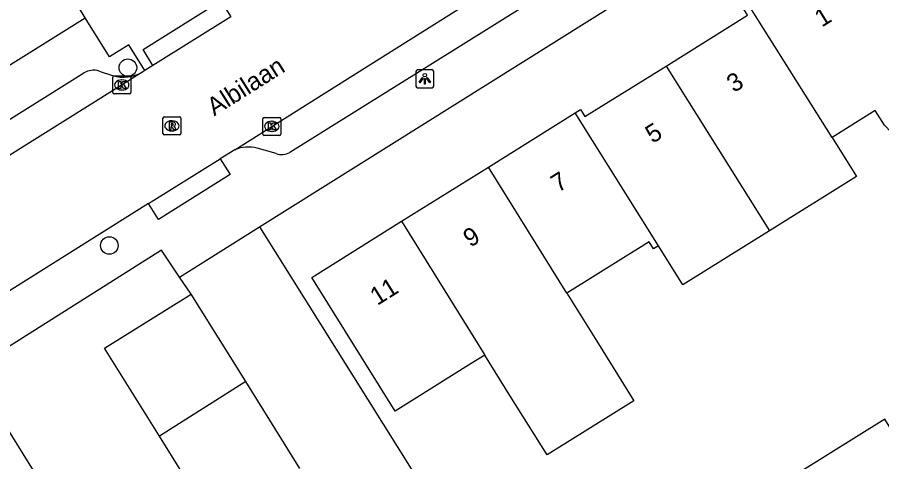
# Model space of a CAD drawing. Extents: x 157767 to 159171, y 387842 to 389425.
# Drawn here: x 158542.45 to 158590.59, y 388175.65 to 388200.37 of the extents above; entities that cross this region are included whole.
import ezdxf

# ---------------------------------------------------------------- set-up
doc = ezdxf.new("R2010")
doc.units = 0
for name, color, linetype in [('IMGEO_Boom', 7, 'Continuous'), ('IMGEO_Kolk', 7, 'Continuous'), ('IMGEO_Lichtpunt', 7, 'Continuous'), ('IMGEO_Openbare_ruimte_label', 7, 'Continuous'), ('IMGEO_Pand', 7, 'Continuous'), ('IMGEO_Pand_nummerreeks', 7, 'Continuous'), ('IMGEO_Rijbaan_lokaal_open', 7, 'Continuous'), ('IMGEO_Rioolput', 7, 'Continuous'), ('IMGEO_Voetpad_open', 7, 'Continuous')]:
    doc.layers.add(name, color=color, linetype=linetype)

msp = doc.modelspace()

# ---------------------------------------------------------------- linework, layer by layer
at = {"layer": 'IMGEO_Boom'}
for centre in [(158548.608, 388197.565), (158547.577, 388187.671)]:
    msp.add_circle(centre, 0.489, dxfattribs=at)
at = {"layer": 'IMGEO_Kolk'}
for p, q in [((158547.765, 388196.176), (158547.765, 388197.028)), ((158547.84, 388197.102), (158548.692, 388197.102)), ((158548.766, 388197.028), (158548.766, 388196.176)), ((158548.253, 388196.882), (158548.278, 388196.882)), ((158548.692, 388196.102), (158547.84, 388196.102)), ((158548.276, 388196.322), (158548.251, 388196.322)), ((158556.125, 388193.874), (158556.125, 388194.726)), ((158556.2, 388194.8), (158557.052, 388194.8)), ((158556.613, 388194.58), (158556.638, 388194.58)), ((158557.126, 388194.726), (158557.126, 388193.874)), ((158557.052, 388193.8), (158556.2, 388193.8)), ((158556.636, 388194.02), (158556.611, 388194.02))]:
    msp.add_line(p, q, dxfattribs=at)
for points in [[(158547.765, 388196.176), (158547.765, 388197.028)], [(158547.84, 388197.102), (158548.692, 388197.102)], [(158548.766, 388197.028), (158548.766, 388196.176)], [(158548.086, 388196.802), (158548.209, 388196.802), (158548.209, 388196.651), (158548.339, 388196.802), (158548.503, 388196.802), (158548.357, 388196.651), (158548.51, 388196.402), (158548.358, 388196.402), (158548.273, 388196.566), (158548.209, 388196.499), (158548.209, 388196.402), (158548.086, 388196.402), (158548.086, 388196.802)], [(158548.692, 388196.102), (158547.84, 388196.102)], [(158556.125, 388193.874), (158556.125, 388194.726)], [(158556.2, 388194.8), (158557.052, 388194.8)], [(158557.126, 388194.726), (158557.126, 388193.874)], [(158556.446, 388194.5), (158556.569, 388194.5), (158556.569, 388194.349), (158556.699, 388194.5), (158556.863, 388194.5), (158556.717, 388194.349), (158556.87, 388194.1), (158556.718, 388194.1), (158556.633, 388194.264), (158556.569, 388194.197), (158556.569, 388194.1), (158556.446, 388194.1), (158556.446, 388194.5)], [(158557.052, 388193.8), (158556.2, 388193.8)]]:
    msp.add_lwpolyline(points, dxfattribs=at)
for centre, start, end in [((158547.842, 388197.026), 91.552, 178.448), ((158547.842, 388197.026), 91.552, 178.448), ((158548.69, 388197.026), 1.552, 88.448), ((158548.69, 388197.026), 1.552, 88.448), ((158547.842, 388196.178), 181.552, 268.448), ((158547.842, 388196.178), 181.552, 268.448), ((158548.69, 388196.178), 271.552, 358.448), ((158548.69, 388196.178), 271.552, 358.448), ((158556.202, 388194.724), 91.552, 178.448), ((158556.202, 388194.724), 91.552, 178.448), ((158557.05, 388194.724), 1.552, 88.448), ((158557.05, 388194.724), 1.552, 88.448), ((158556.202, 388193.876), 181.552, 268.448), ((158556.202, 388193.876), 181.552, 268.448), ((158557.05, 388193.876), 271.552, 358.448), ((158557.05, 388193.876), 271.552, 358.448)]:
    msp.add_arc(centre, 0.0765, start, end, dxfattribs=at)
for centre, major_axis, ratio, start_param, end_param in [((158548.252, 388196.602), (-0.387, 0.002), 0.722429, 4.712389, 7.853982), ((158548.277, 388196.602), (-0.39, 0.002), 0.717154, 1.570796, 4.712389), ((158556.612, 388194.3), (-0.387, 0.002), 0.722429, 4.712389, 7.853982), ((158556.637, 388194.3), (-0.39, 0.002), 0.717154, 1.570796, 4.712389)]:
    msp.add_ellipse(centre, major_axis=major_axis, ratio=ratio, start_param=start_param, end_param=end_param, dxfattribs=at)
at = {"layer": 'IMGEO_Lichtpunt'}
for p, q in [((158565.548, 388197.443), (158564.74, 388197.443)), ((158565.548, 388197.443), (158564.74, 388197.443)), ((158564.646, 388197.348), (158564.646, 388196.541)), ((158564.646, 388197.348), (158564.646, 388196.541)), ((158565.642, 388196.541), (158565.642, 388197.348)), ((158565.642, 388196.541), (158565.642, 388197.348)), ((158564.74, 388196.447), (158565.548, 388196.447)), ((158564.74, 388196.447), (158565.548, 388196.447))]:
    msp.add_line(p, q, dxfattribs=at)
for points in [[(158565.02, 388197.012), (158565.059, 388196.984), (158564.871, 388196.722), (158564.833, 388196.749), (158565.02, 388197.012)], [(158565.122, 388196.964), (158565.169, 388196.964), (158565.169, 388196.642), (158565.122, 388196.642), (158565.122, 388196.964)], [(158565.232, 388196.984), (158565.27, 388197.011), (158565.457, 388196.749), (158565.418, 388196.721), (158565.232, 388196.984)]]:
    msp.add_lwpolyline(points, dxfattribs=at)
msp.add_circle((158565.145, 388197.146), 0.0994, dxfattribs=at)
for centre, start, end in [((158564.74, 388197.348), 90, 180), ((158564.74, 388197.348), 90, 180), ((158565.548, 388197.348), 0, 90), ((158565.548, 388197.348), 0, 90), ((158564.74, 388196.541), 180, 270), ((158564.74, 388196.541), 180, 270), ((158565.548, 388196.541), 270, 0), ((158565.548, 388196.541), 270, 360)]:
    msp.add_arc(centre, 0.0946, start, end, dxfattribs=at)
at = {"layer": 'IMGEO_Pand'}
for points in [[(158578.581, 388197.656), (158583.121, 388200.488), (158582.858, 388200.91), (158583.146, 388201.09)], [(158587.824, 388193.682), (158583.146, 388201.09)], [(158573.518, 388195.049), (158573.818, 388195.236), (158574.065, 388194.839), (158578.581, 388197.656)], [(158578.581, 388197.656), (158584.351, 388188.497)], [(158568.693, 388192.039), (158573.518, 388195.049)], [(158578.153, 388187.649), (158573.518, 388195.049)], [(158596.931, 388193.835), (158596.713, 388193.699), (158596.163, 388194.581), (158594.466, 388193.523), (158593.476, 388193.165), (158592.434, 388193.175), (158591.475, 388193.615), (158590.744, 388194.373), (158590.236, 388195.187), (158587.824, 388193.682)], [(158587.824, 388193.682), (158589.179, 388191.509), (158584.351, 388188.497)], [(158563.854, 388189.02), (158568.693, 388192.039)], [(158573.063, 388185.016), (158568.693, 388192.039)], [(158568.488, 388181.576), (158567.728, 388181.102), (158563.485, 388178.456), (158558.844, 388185.895), (158563.854, 388189.02)], [(158563.854, 388189.02), (158568.488, 388181.576)], [(158584.351, 388188.497), (158579.508, 388185.476), (158578.153, 388187.649)], [(158578.153, 388187.649), (158577.884, 388187.481), (158577.641, 388187.872), (158573.063, 388185.016)], [(158550.369, 388177.065), (158547.313, 388181.963), (158552.133, 388184.97)], [(158555.171, 388180.1), (158552.133, 388184.97)], [(158573.063, 388185.016), (158574.725, 388182.353), (158576.792, 388179.041), (158571.951, 388176.022), (158569.886, 388179.334), (158568.488, 388181.576)], [(158539.861, 388180.728), (158544.489, 388173.303), (158541.5, 388171.463), (158539.352, 388170.141)], [(158555.171, 388180.1), (158550.369, 388177.065)], [(158558.183, 388175.272), (158555.171, 388180.1)], [(158593.72, 388173.275), (158590.759, 388178.012), (158586.027, 388175.055), (158587.928, 388172.014)], [(158553.381, 388172.236), (158550.369, 388177.065)]]:
    msp.add_lwpolyline(points, dxfattribs=at)
at = {"layer": 'IMGEO_Rijbaan_lokaal_open'}
for points in [[(158554.555, 388193.003), (158559.548, 388196.131), (158574.424, 388205.494)], [(158546.229, 388200.332), (158544.201, 388203.7)], [(158550.005, 388197.688), (158549.453, 388198.57), (158553.786, 388201.281), (158554.338, 388200.399)], [(158549.549, 388197.402), (158548.655, 388198.83), (158547.584, 388198.161), (158546.229, 388200.332)], [(158554.338, 388200.399), (158550.005, 388197.688)], [(158550.005, 388197.688), (158549.549, 388197.402)], [(158549.435, 388197.331), (158527.044, 388183.328)], [(158549.549, 388197.402), (158549.435, 388197.331)], [(158554.555, 388193.003), (158553.753, 388192.501)], [(158549.763, 388190.001), (158553.753, 388192.501)], [(158549.763, 388190.001), (158530.44, 388177.896)], [(158551.487, 388185.919), (158555.939, 388188.707)], [(158555.939, 388188.707), (158570.489, 388165.519), (158571.277, 388165.949)], [(158552.133, 388184.97), (158551.487, 388185.919)]]:
    msp.add_lwpolyline(points, dxfattribs=at)
at = {"layer": 'IMGEO_Rioolput'}
for p, q in [((158550.561, 388193.902), (158550.561, 388194.754)), ((158550.636, 388194.828), (158551.488, 388194.828)), ((158551.049, 388194.608), (158551.074, 388194.608)), ((158551.562, 388194.754), (158551.562, 388193.902)), ((158551.072, 388194.048), (158551.047, 388194.048)), ((158551.488, 388193.828), (158550.636, 388193.828))]:
    msp.add_line(p, q, dxfattribs=at)
for points in [[(158550.561, 388193.902), (158550.561, 388194.754)], [(158550.636, 388194.828), (158551.488, 388194.828)], [(158551.15, 388194.526), (158550.898, 388194.528), (158550.898, 388194.128)], [(158551.562, 388194.754), (158551.562, 388193.902)], [(158550.898, 388194.128), (158551.022, 388194.128), (158551.022, 388194.29), (158551.033, 388194.29)], [(158551.076, 388194.447), (158551.022, 388194.447), (158551.022, 388194.366)], [(158551.022, 388194.366), (158551.074, 388194.366)], [(158551.08, 388194.261), (158551.151, 388194.128), (158551.291, 388194.128), (158551.226, 388194.254)], [(158551.488, 388193.828), (158550.636, 388193.828)]]:
    msp.add_lwpolyline(points, dxfattribs=at)
for centre, radius, start, end in [((158550.638, 388194.752), 0.0765, 91.552, 178.448), ((158550.638, 388194.752), 0.0765, 91.552, 178.448), ((158551.149, 388194.416), 0.109, 350.3612, 89.416), ((158551.486, 388194.752), 0.0765, 1.552, 88.448), ((158551.486, 388194.752), 0.0765, 1.552, 88.448), ((158551.032, 388194.237), 0.0533, 26.0293, 88.6989), ((158551.058, 388194.555), 0.19, 274.7715, 282.9687), ((158551.082, 388194.351), 0.0964, 77.0061, 93.1865), ((158551.096, 388194.408), 0.0378, 276.6634, 79.6772), ((158551.147, 388194.416), 0.112, 277.5842, 350.9817), ((158551.131, 388194.201), 0.108, 29.5134, 73.7905), ((158550.638, 388193.904), 0.0765, 181.552, 268.448), ((158550.638, 388193.904), 0.0765, 181.552, 268.448), ((158551.486, 388193.904), 0.0765, 271.552, 358.448), ((158551.486, 388193.904), 0.0765, 271.552, 358.448)]:
    msp.add_arc(centre, radius, start, end, dxfattribs=at)
for centre, major_axis, ratio, start_param, end_param in [((158551.048, 388194.328), (-0.387, 0.002), 0.722429, 4.712389, 7.853982), ((158551.073, 388194.328), (-0.39, 0.002), 0.717154, 1.570796, 4.712389)]:
    msp.add_ellipse(centre, major_axis=major_axis, ratio=ratio, start_param=start_param, end_param=end_param, dxfattribs=at)
at = {"layer": 'IMGEO_Voetpad_open'}
for points in [[(158582.301, 388208.235), (158557.621, 388192.85)], [(158555.939, 388188.707), (158585.19, 388207.029)], [(158516.037, 388181.495), (158546.229, 388200.332)], [(158527.813, 388185.797), (158546.159, 388197.27)], [(158546.999, 388197.373), (158547.755, 388197.126)], [(158556.859, 388192.782), (158555.817, 388193.08)], [(158553.753, 388192.501), (158554.305, 388191.62), (158550.315, 388189.12), (158549.763, 388190.001)], [(158551.487, 388185.919), (158550.476, 388187.404), (158539.861, 388180.728)]]:
    msp.add_lwpolyline(points, dxfattribs=at)
for centre, radius, start, end in [((158546.689, 388196.424), 0.998, 71.9043, 122.077), ((158548.362, 388199.138), 2.102, 253.2172, 300.697), ((158555.301, 388191.15), 1.997, 75.0411, 111.9419), ((158557.164, 388193.672), 0.94, 251.1007, 299.0983)]:
    msp.add_arc(centre, radius, start, end, dxfattribs=at)

# ---------------------------------------------------------------- texts
at = {"layer": 'IMGEO_Openbare_ruimte_label'}
msp.add_text('Albilaan', height=1, rotation=32.2119, dxfattribs=at).set_placement((158553.417, 388194.853))
at = {"layer": 'IMGEO_Pand_nummerreeks'}
for s, rotation, p in [('1', 31.953, (158587.256, 388199.787)), ('3', 31.9553, (158582.359, 388196.147)), ('5', 31.9553, (158577.831, 388193.323)), ('7', 31.9565, (158572.574, 388190.595)), ('9', 31.9539, (158567.683, 388187.543)), ('11', 31.9565, (158562.499, 388184.309))]:
    msp.add_text(s, height=1, rotation=rotation, dxfattribs=at).set_placement(p)

doc.saveas('drawing.dxf')
